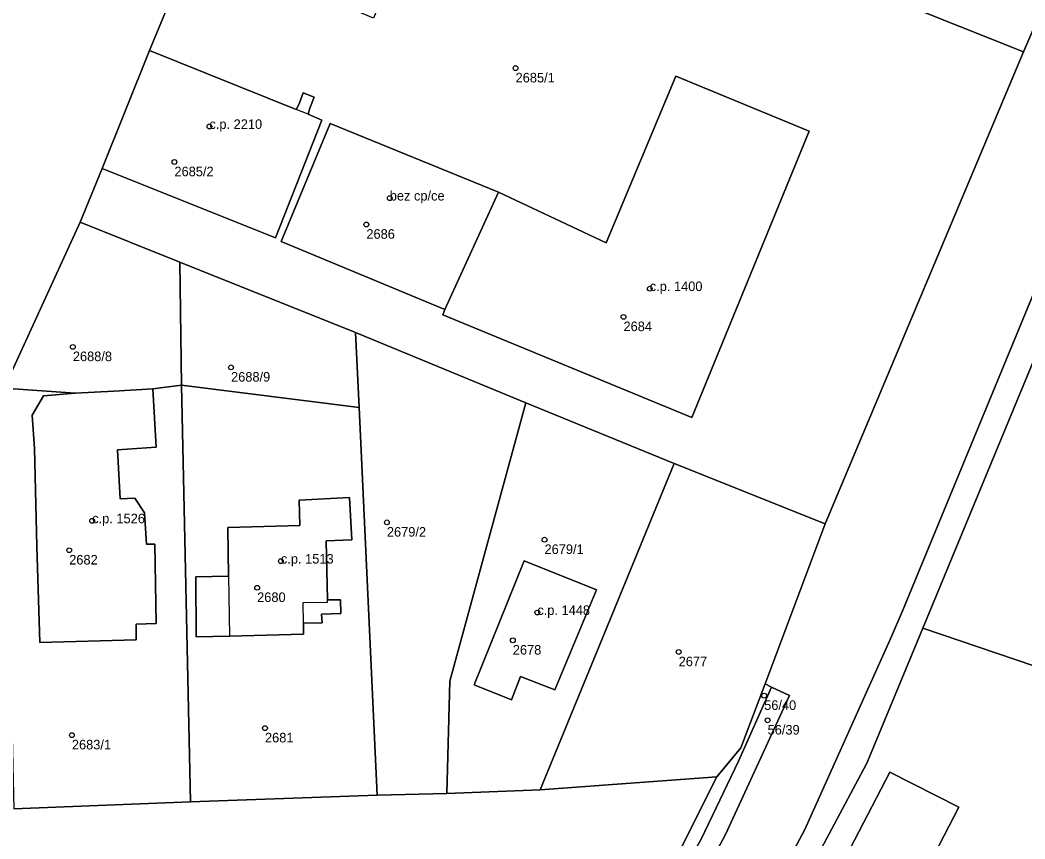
# Model space of a CAD drawing. Extents: x -878211 to -870363, y -1058464 to -1052522.
# Drawn here: x -873854.7 to -873749.8, y -1055178.1 to -1055092.6 of the extents above; entities that cross this region are included whole.
import ezdxf

# ---------------------------------------------------------------- set-up
doc = ezdxf.new("R2010")
doc.units = 0
for name, color, linetype in [('Definiční body', 7, 'Continuous'), ('Polygon budovy', 7, 'Continuous'), ('Polygon parcely', 7, 'Continuous')]:
    doc.layers.add(name, color=color, linetype=linetype)

msp = doc.modelspace()

# ---------------------------------------------------------------- linework, layer by layer
at = {"layer": 'Definiční body'}
for centre in [(-873802.95, -1055097.63994), (-873834.9, -1055103.72994), (-873838.55, -1055107.42994), (-873816.08, -1055111.19994), (-873818.52, -1055113.94994), (-873788.95, -1055120.64994), (-873791.69, -1055123.58994), (-873849.15, -1055126.71994), (-873832.64, -1055128.85994), (-873847.13, -1055144.86994), (-873816.38, -1055145.02994), (-873799.93, -1055146.83994), (-873849.53, -1055147.93994), (-873827.44, -1055149.07994), (-873829.92, -1055151.84994), (-873800.68, -1055154.43994), (-873803.24, -1055157.33994), (-873785.93, -1055158.54994), (-873777.01, -1055163.10994), (-873829.1, -1055166.49994), (-873776.65, -1055165.67994), (-873849.25, -1055167.22994)]:
    msp.add_circle(centre, 0.25, dxfattribs=at)
at = {"layer": 'Polygon budovy'}
for points in [[(-873846.08, -1055108.11), (-873828.02, -1055115.35), (-873823.17, -1055103.05), (-873824.61, -1055102.44), (-873825.84, -1055101.96), (-873841.14, -1055095.8)], [(-873810.54, -1055123.36), (-873784.56, -1055134.09), (-873772.31, -1055104.21), (-873786.24, -1055098.46), (-873793.49, -1055115.85), (-873804.74, -1055110.59), (-873810.34, -1055122.82)], [(-873822.3, -1055103.4), (-873827.41, -1055115.73), (-873810.34, -1055122.82), (-873804.74, -1055110.59)], [(-873840.61, -1055147.3), (-873841.47, -1055147.31), (-873841.66, -1055144.05), (-873842.69, -1055142.5), (-873844.21, -1055142.56), (-873844.48, -1055137.45), (-873840.45, -1055137.17), (-873840.82, -1055131.09), (-873844.86, -1055131.33), (-873848.9, -1055131.56), (-873852.22, -1055131.82), (-873853.4, -1055133.83), (-873853.16, -1055137.32), (-873852.9, -1055147.5), (-873852.59, -1055157.55), (-873842.55, -1055157.28), (-873842.55, -1055155.64), (-873840.44, -1055155.59)], [(-873832.81, -1055156.91), (-873825.07, -1055156.71), (-873825.09, -1055155.54), (-873825.11, -1055153.39), (-873822.59, -1055153.37), (-873822.59, -1055153.11), (-873822.7, -1055146.96), (-873820.04, -1055146.85), (-873820.27, -1055142.44), (-873825.53, -1055142.73), (-873825.46, -1055145.35), (-873832.97, -1055145.56), (-873832.89, -1055150.66)], [(-873798.85, -1055162.49), (-873794.51, -1055152.06), (-873802.04, -1055149.06), (-873807.28, -1055161.99), (-873803.38, -1055163.53), (-873802.43, -1055161.1)], [(-873766.4, -1055193.48), (-873756.7, -1055174.74), (-873763.88, -1055171.08), (-873773.57, -1055189.69)]]:
    msp.add_lwpolyline(points, close=True, dxfattribs=at)
at = {"layer": 'Polygon parcely'}
for points in [[(-873749.93, -1055095.92), (-873748.94, -1055093.62), (-873742.18, -1055077.4), (-873741.2, -1055075.24), (-873771.89, -1055063.45), (-873779.92, -1055083.96)], [(-873828.02, -1055115.35), (-873846.08, -1055108.11), (-873848.4, -1055113.71), (-873837.97, -1055117.89), (-873819.67, -1055125.23), (-873801.88, -1055132.55), (-873786.39, -1055138.89), (-873770.63, -1055145.19), (-873749.93, -1055095.92), (-873779.92, -1055083.96), (-873809.25, -1055071.72), (-873817.77, -1055092.44), (-873827.06, -1055088.51), (-873818.49, -1055067.79), (-873827.55, -1055063.83), (-873833.85, -1055078.12), (-873841.14, -1055095.8), (-873825.84, -1055101.96), (-873825.55, -1055101.36), (-873825.12, -1055100.23), (-873823.97, -1055100.68), (-873824.43, -1055101.82), (-873824.61, -1055102.44), (-873823.17, -1055103.05)], [(-873876.26, -1055132.61), (-873856.3, -1055131.02), (-873848.4, -1055113.71), (-873846.08, -1055108.11), (-873841.14, -1055095.8), (-873833.85, -1055078.12), (-873930, -1055085.71), (-873954.23, -1055139.98), (-873952.54, -1055139.8), (-873948.53, -1055139.36), (-873936.02, -1055138.16), (-873916.13, -1055136.23), (-873896.25, -1055134.34)], [(-873841.14, -1055095.8), (-873846.08, -1055108.11), (-873828.02, -1055115.35), (-873823.17, -1055103.05), (-873824.61, -1055102.44), (-873824.43, -1055101.82), (-873823.97, -1055100.68), (-873825.12, -1055100.23), (-873825.55, -1055101.36), (-873825.84, -1055101.96)], [(-873827.41, -1055115.73), (-873822.3, -1055103.4), (-873804.74, -1055110.59), (-873793.49, -1055115.85), (-873786.24, -1055098.46), (-873772.31, -1055104.21), (-873784.56, -1055134.09), (-873810.54, -1055123.36), (-873810.34, -1055122.82)], [(-873810.34, -1055122.82), (-873810.54, -1055123.36), (-873784.56, -1055134.09), (-873772.31, -1055104.21), (-873786.24, -1055098.46), (-873793.49, -1055115.85), (-873804.74, -1055110.59)], [(-873760.46, -1055156.07), (-873737.38, -1055163.9), (-873734.27, -1055156.15), (-873729.45, -1055144.97), (-873729.68, -1055144.78), (-873729.87, -1055144.71), (-873729.7, -1055144.24), (-873723.4, -1055127.51), (-873725.68, -1055126.56), (-873724.62, -1055123.94), (-873723.41, -1055120.94), (-873722.35, -1055118.32), (-873720.02, -1055119.29), (-873716.14, -1055110.69), (-873723.58, -1055107.33), (-873737.98, -1055101.84), (-873745.78, -1055120.55), (-873749.13, -1055128.77)], [(-873804.74, -1055110.59), (-873822.3, -1055103.4), (-873827.41, -1055115.73), (-873810.34, -1055122.82)], [(-873837.97, -1055117.89), (-873848.4, -1055113.71), (-873856.3, -1055131.02), (-873848.9, -1055131.56), (-873844.86, -1055131.33), (-873840.82, -1055131.09), (-873837.81, -1055130.71)], [(-873819.26, -1055133.04), (-873819.67, -1055125.23), (-873837.97, -1055117.89), (-873837.81, -1055130.71)], [(-873817.39, -1055173.51), (-873810.12, -1055173.33), (-873809.82, -1055161.61), (-873801.88, -1055132.55), (-873819.67, -1055125.23), (-873819.26, -1055133.04)], [(-873855.3, -1055174.91), (-873836.86, -1055174.2), (-873837.81, -1055130.71), (-873840.82, -1055131.09), (-873840.45, -1055137.17), (-873844.48, -1055137.45), (-873844.21, -1055142.56), (-873842.69, -1055142.5), (-873841.66, -1055144.05), (-873841.47, -1055147.31), (-873840.61, -1055147.3), (-873840.44, -1055155.59), (-873842.55, -1055155.64), (-873842.55, -1055157.28), (-873852.59, -1055157.55), (-873852.9, -1055147.5), (-873853.16, -1055137.32), (-873853.4, -1055133.83), (-873852.22, -1055131.82), (-873848.9, -1055131.56), (-873856.3, -1055131.02)], [(-873853.4, -1055133.83), (-873853.16, -1055137.32), (-873852.9, -1055147.5), (-873852.59, -1055157.55), (-873842.55, -1055157.28), (-873842.55, -1055155.64), (-873840.44, -1055155.59), (-873840.61, -1055147.3), (-873841.47, -1055147.31), (-873841.66, -1055144.05), (-873842.69, -1055142.5), (-873844.21, -1055142.56), (-873844.48, -1055137.45), (-873840.45, -1055137.17), (-873840.82, -1055131.09), (-873844.86, -1055131.33), (-873848.9, -1055131.56), (-873852.22, -1055131.82)], [(-873817.39, -1055173.51), (-873819.26, -1055133.04), (-873837.81, -1055130.71), (-873836.86, -1055174.2)], [(-873809.82, -1055161.61), (-873810.12, -1055173.33), (-873800.38, -1055172.92), (-873786.39, -1055138.89), (-873801.88, -1055132.55)], [(-873781.96, -1055171.58), (-873779.44, -1055168.57), (-873776.92, -1055161.89), (-873770.63, -1055145.19), (-873786.39, -1055138.89), (-873800.38, -1055172.92)], [(-873825.46, -1055145.35), (-873825.53, -1055142.73), (-873820.27, -1055142.44), (-873820.04, -1055146.85), (-873822.7, -1055146.96), (-873822.59, -1055153.11), (-873821.22, -1055153.1), (-873821.17, -1055154.55), (-873823.21, -1055154.62), (-873823.15, -1055155.5), (-873825.09, -1055155.54), (-873825.07, -1055156.71), (-873832.81, -1055156.91), (-873836.28, -1055156.98), (-873836.33, -1055150.72), (-873832.89, -1055150.66), (-873832.97, -1055145.56)], [(-873825.46, -1055145.35), (-873832.97, -1055145.56), (-873832.89, -1055150.66), (-873836.33, -1055150.72), (-873836.28, -1055156.98), (-873832.81, -1055156.91), (-873825.07, -1055156.71), (-873825.09, -1055155.54), (-873823.15, -1055155.5), (-873823.21, -1055154.62), (-873821.17, -1055154.55), (-873821.22, -1055153.1), (-873822.59, -1055153.11), (-873822.7, -1055146.96), (-873820.04, -1055146.85), (-873820.27, -1055142.44), (-873825.53, -1055142.73)], [(-873802.43, -1055161.1), (-873798.85, -1055162.49), (-873794.51, -1055152.06), (-873802.04, -1055149.06), (-873807.28, -1055161.99), (-873803.38, -1055163.53)], [(-873802.43, -1055161.1), (-873803.38, -1055163.53), (-873807.28, -1055161.99), (-873802.04, -1055149.06), (-873794.51, -1055152.06), (-873798.85, -1055162.49)], [(-873776.23, -1055162.21), (-873776.92, -1055161.89), (-873779.44, -1055168.57), (-873781.96, -1055171.58), (-873790.06, -1055187.73), (-873790.2, -1055188.28), (-873788.86, -1055186.56), (-873786.01, -1055182.43), (-873783.57, -1055178.08), (-873779.7, -1055169.94)], [(-873786.01, -1055182.43), (-873788.86, -1055186.56), (-873790.2, -1055188.28), (-873791.32, -1055192.75), (-873797.92, -1055200.13), (-873796.32, -1055198.54), (-873792.96, -1055194.83), (-873788.49, -1055189.45), (-873786.69, -1055187.08), (-873784.45, -1055183.75), (-873783.42, -1055182.02), (-873781.03, -1055177.59), (-873774.38, -1055163.08), (-873776.23, -1055162.21), (-873779.7, -1055169.94), (-873783.57, -1055178.08)], [(-873766.4, -1055193.48), (-873756.7, -1055174.74), (-873763.88, -1055171.08), (-873773.57, -1055189.69)]]:
    msp.add_lwpolyline(points, close=True, dxfattribs=at)
for points in [[(-873729.39, -1055074.21), (-873746.41, -1055115.11), (-873762.53, -1055154.18), (-873763.71, -1055156.95), (-873772.78, -1055177.06), (-873777.46, -1055185.88), (-873779.61, -1055189.32), (-873783.25, -1055194.12), (-873785.81, -1055197.2), (-873791.67, -1055204.04), (-873789.11, -1055206.09), (-873778.24, -1055192.5), (-873776.97, -1055190.12), (-873776.05, -1055188.4), (-873766.33, -1055170.24), (-873766.19, -1055169.9), (-873760.46, -1055156.07), (-873749.13, -1055128.77), (-873745.78, -1055120.55), (-873737.98, -1055101.84), (-873730.67, -1055084.29)], [(-873748.94, -1055093.62), (-873749.93, -1055095.92), (-873770.63, -1055145.19), (-873776.92, -1055161.89), (-873776.23, -1055162.21), (-873774.38, -1055163.08), (-873781.03, -1055177.59), (-873783.42, -1055182.02)], [(-873870.82, -1055253.38), (-873852.97, -1055244.9), (-873835.71, -1055236.73), (-873833.01, -1055235.42), (-873825.12, -1055231.04), (-873819.16, -1055227.31), (-873814.21, -1055223.9), (-873809.31, -1055220.4), (-873805.17, -1055217.44), (-873791.67, -1055204.04), (-873785.81, -1055197.2), (-873783.25, -1055194.12), (-873779.61, -1055189.32), (-873777.46, -1055185.88), (-873772.78, -1055177.06), (-873763.71, -1055156.95), (-873762.53, -1055154.18), (-873746.41, -1055115.11)], [(-873737.38, -1055163.9), (-873760.46, -1055156.07), (-873766.19, -1055169.9), (-873766.33, -1055170.24), (-873776.05, -1055188.4), (-873773.57, -1055189.69), (-873763.88, -1055171.08), (-873756.7, -1055174.74), (-873766.4, -1055193.48), (-873764.59, -1055194.33), (-873761.63, -1055195.72), (-873760.27, -1055195.85), (-873759.27, -1055195.94), (-873758.27, -1055196.03), (-873751.3, -1055196.66), (-873752.06, -1055205.11), (-873752.35, -1055208.42), (-873747.23, -1055208.61)], [(-873862.74, -1055183.17), (-873852.05, -1055182.52), (-873831.65, -1055181.49), (-873824.77, -1055181.09), (-873820.43, -1055180.76), (-873807.56, -1055182.65), (-873794.35, -1055191.3), (-873792.36, -1055189.65), (-873792.41, -1055189.55), (-873802.97, -1055182.33), (-873802.1, -1055181.11), (-873791.46, -1055188.39), (-873790.42, -1055188.57), (-873790.2, -1055188.28), (-873790.06, -1055187.73), (-873781.96, -1055171.58), (-873800.38, -1055172.92), (-873810.12, -1055173.33), (-873817.39, -1055173.51), (-873836.86, -1055174.2), (-873855.3, -1055174.91)]]:
    msp.add_lwpolyline(points, dxfattribs=at)

# ---------------------------------------------------------------- texts
at = {"layer": 'Definiční body'}
for s, p in [('2685/1', (-873802.95, -1055099.129)), ('c.p. 2210', (-873834.9, -1055103.98)), ('2685/2', (-873838.55, -1055108.919)), ('bez cp/ce', (-873816.08, -1055111.45)), ('2686', (-873818.52, -1055115.439)), ('c.p. 1400', (-873788.95, -1055120.899)), ('2684', (-873791.69, -1055125.079)), ('2688/8', (-873849.15, -1055128.209)), ('2688/9', (-873832.64, -1055130.349)), ('c.p. 1526', (-873847.13, -1055145.12)), ('2679/2', (-873816.38, -1055146.519)), ('2679/1', (-873799.93, -1055148.329)), ('2682', (-873849.53, -1055149.429)), ('c.p. 1513', (-873827.44, -1055149.33)), ('2680', (-873829.92, -1055153.339)), ('c.p. 1448', (-873800.68, -1055154.69)), ('2678', (-873803.24, -1055158.829)), ('2677', (-873785.93, -1055160.039)), ('56/40', (-873777.01, -1055164.599)), ('56/39', (-873776.65, -1055167.169)), ('2681', (-873829.1, -1055167.989)), ('2683/1', (-873849.25, -1055168.719))]:
    msp.add_text(s, height=0.999996, dxfattribs=at).set_placement(p)

doc.saveas('drawing.dxf')
